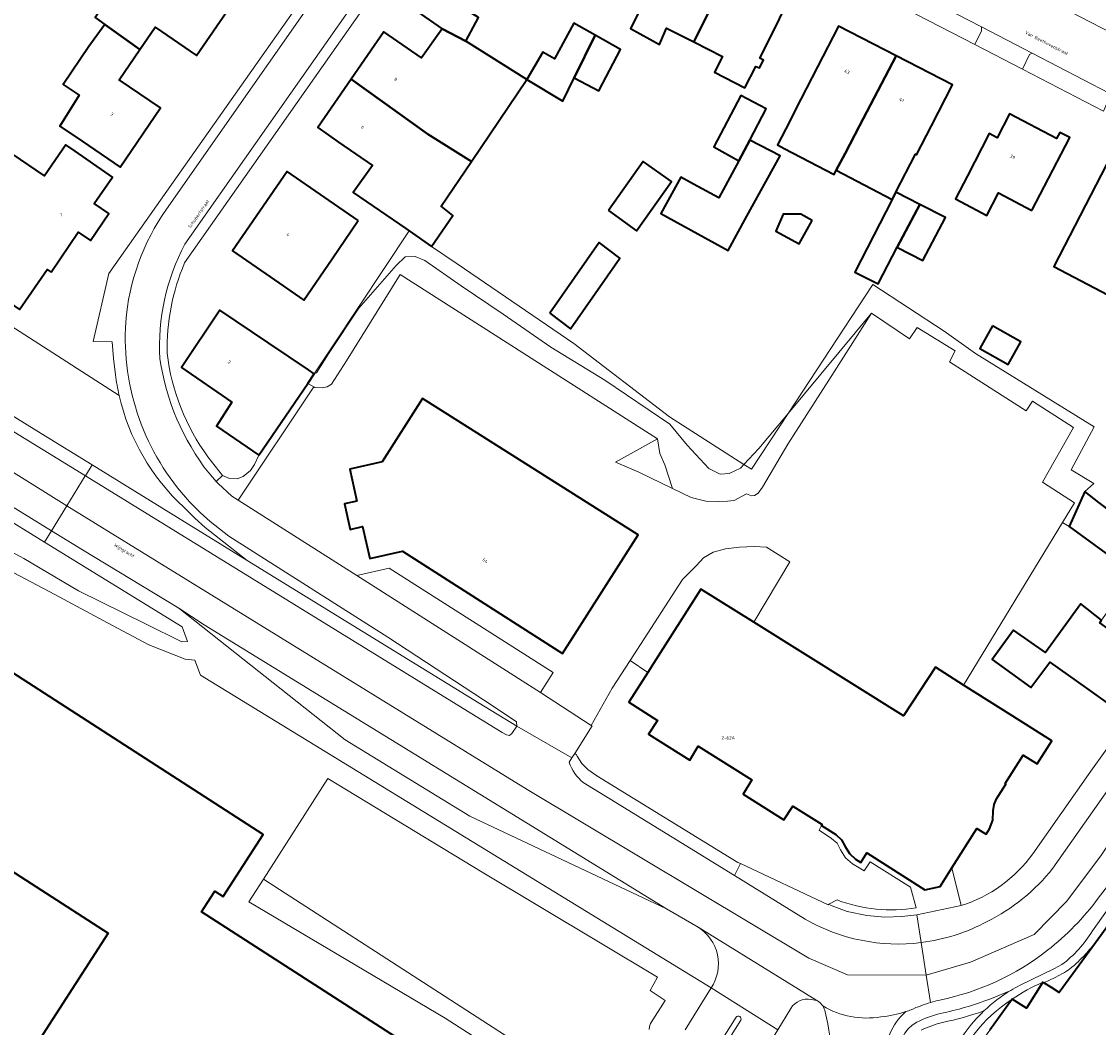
# Model space of a CAD drawing. Header units: metres. Extents: x 197700 to 204338, y 317132 to 325229.
# Tile 797 of 1056: x 202393 to 202511, y 319816 to 319926. Entities that reach past the tile are written whole.
import ezdxf
from ezdxf.enums import TextEntityAlignment as Align

# ---------------------------------------------------------------- set-up
doc = ezdxf.new("R2010")
doc.units = ezdxf.units.M
for name, color, linetype, lineweight in [('B-WE-GR-BEPLANTING_CULTUUR_BODEMBEDEKKER-GV', 90, 'Continuous', 18), ('B-WE-GR-BEPLANTING_CULTUUR_HEESTERS-GV', 90, 'Continuous', 18), ('B-WE-IE-TERREINAFSCHEIDING_KUNSTMATIG_HEKWERK-G', 20, 'IE-TERREINAFSCHEIDING-KUNSTMATIG', 18), ('B-WE-IE-TERREINAFSCHEIDING_KUNSTMATIG_MUUR-G', 90, 'IE-TERREINAFSCHEIDING-KUNSTMATIG-DICHT', 18), ('B-WE-IE-TERREINAFSCHEIDING_KUNSTMATIG_MUUR-GV', 90, 'Continuous', 18), ('B-WE-OG-BEBOUWING-GV', 7, 'Continuous', 35), ('B-WE-OG-BEBOUWING-T18', 10, 'Continuous', 18), ('B-WE-OG-TERREIN_ERF-GV', 7, 'Continuous', 18), ('B-WE-OG-TOPOGRAFIE-T18', 10, 'Continuous', 18), ('B-WE-VH-VERHARDING_ASFALT-GV', 252, 'Continuous', 18), ('B-WE-VH-VERHARDING_BETONSTRAATSTEEN-GV', 252, 'Continuous', 18), ('B-WE-VH-VERHARDING_GESLOTEN-GV', 252, 'Continuous', 18), ('B-WE-VH-VERHARDING_OPEN-GV', 252, 'Continuous', 18), ('B-WE-VH-VERHARDING_STRAATBAKSTEEN-GV', 252, 'Continuous', 18), ('B-WE-VH-VERHARDING_TEGEL-GV', 252, 'Continuous', 18)]:
    doc.layers.add(name, color=color, linetype=linetype, lineweight=lineweight)
doc.styles.add('NLCS-ISO-M200-T18', font='NLCS-ISO.ttf', dxfattribs={"height": 0.36})
doc.linetypes.add('IE-TERREINAFSCHEIDING-KUNSTMATIG', pattern='A,4,[82,NLCS.SHX,S=0.75,R=90,X=0,Y=0],4,-2', length=10)
doc.linetypes.add('IE-TERREINAFSCHEIDING-KUNSTMATIG-DICHT', pattern='A,8,-1,[82,NLCS.SHX,S=0.75,R=90,X=0,Y=0],-1', length=10)

msp = doc.modelspace()

# ---------------------------------------------------------------- linework, layer by layer
at = {"layer": 'B-WE-GR-BEPLANTING_CULTUUR_BODEMBEDEKKER-GV'}
for points in [[(202490.61, 319828.957), (202490, 319831.206), (202485.594, 319833.98), (202484.952, 319832.968), (202483.687, 319833.752), (202482.917, 319834.407), (202482.378, 319835.263), (202482.018, 319835.991), (202481.403, 319836.52), (202480.023, 319837.421), (202480.311, 319837.936), (202480.378, 319838.022), (202477.173, 319840.046), (202476.196, 319838.53), (202471.732, 319841.358), (202472.676, 319842.904), (202466.853, 319846.577), (202465.91, 319845.057), (202461.429, 319847.88), (202462.398, 319849.385), (202459.285, 319851.367), (202461.36, 319854.626), (202459.404, 319855.931), (202457.438, 319852.901), (202455.172, 319848.852)], [(202455.172, 319848.852), (202455.263, 319848.793), (202453.368, 319845.796), (202453.558, 319845.651), (202453.618, 319845.504), (202454.128, 319844.689), (202454.788, 319844.038), (202455.788, 319843.34), (202471.169, 319833.905), (202471.451, 319833.773), (202481.012, 319829.286), (202481.095, 319829.329), (202482.008, 319829.801)]]:
    msp.add_lwpolyline(points, dxfattribs=at)
msp.add_lwpolyline([(202482.008, 319829.801, 0.1330348), (202490.61, 319828.957)], format="xyb", dxfattribs=at)
at = {"layer": 'B-WE-GR-BEPLANTING_CULTUUR_HEESTERS-GV'}
for points in [[(202403.651, 319884.856), (202383.536, 319897.739), (202383.27, 319897.577), (202381.455, 319894.695), (202375.059, 319898.766), (202384.32, 319888.56), (202385.894, 319887.004), (202388.159, 319885.085), (202391.817, 319882.78), (202395.147, 319880.68), (202400.7, 319877.261), (202417.639, 319866.833), (202413.05, 319870.439), (202411.924, 319871.443), (202410.725, 319872.642)], [(202500.956, 319819.934), (202498.65, 319818.987)]]:
    msp.add_lwpolyline(points, dxfattribs=at)
for points in [[(202410.725, 319872.642, -0.1516071), (202403.651, 319884.856)], [(202498.022, 319817.693, -0.0550428), (202500.956, 319819.934)], [(202498.65, 319818.987, -0.0399744), (202493.278, 319817.414)], [(202493.278, 319817.414, 0.0497238), (202490.699, 319816.482)], [(202493.5, 319810.278, -0.1312529), (202498.022, 319817.693)], [(202498.022, 319817.693, -0.0324498), (202493.503, 319816.439)], [(202493.503, 319816.439, 0.0324498), (202498.022, 319817.693)], [(202490.699, 319816.482, 0.3020842), (202488.724, 319812.428)], [(202493.503, 319816.439, 0.0487397), (202491.171, 319815.599)], [(202491.171, 319815.599, -0.0487397), (202493.503, 319816.439)]]:
    msp.add_lwpolyline(points, format="xyb", dxfattribs=at)
msp.add_lwpolyline([(202467.138, 319863.704), (202472.898, 319860.105), (202476.84, 319866.698), (202474.284, 319868.292), (202472.958, 319868.366), (202471.336, 319868.307), (202469.808, 319868.126), (202468.468, 319867.762), (202467.429, 319867.134), (202466.645, 319866.296), (202465.13, 319864.752), (202459.404, 319855.931), (202461.36, 319854.626), (202461.97, 319855.585)], close=True, dxfattribs=at)
at = {"layer": 'B-WE-IE-TERREINAFSCHEIDING_KUNSTMATIG_HEKWERK-G'}
for points in [[(202424.944, 319887.219), (202427.058, 319890.365), (202435.297, 319902.795)], [(202471.826, 319877.325), (202463.718, 319882.529), (202453.262, 319890.502), (202440.538, 319899.207)], [(202403.651, 319884.856), (202383.536, 319897.739)], [(202476.65, 319882.878), (202485.901, 319896.95), (202493.683, 319891.861), (202497.115, 319889.434), (202510.033, 319881.417), (202507.538, 319876.733), (202509.998, 319875.25), (202509.016, 319874.354)], [(202476.65, 319882.878), (202472.651, 319876.795), (202471.826, 319877.325)]]:
    msp.add_lwpolyline(points, dxfattribs=at)
at = {"layer": 'B-WE-IE-TERREINAFSCHEIDING_KUNSTMATIG_MUUR-G'}
msp.add_lwpolyline([(202440.538, 319899.207), (202437.754, 319901.112)], dxfattribs=at)
at = {"layer": 'B-WE-IE-TERREINAFSCHEIDING_KUNSTMATIG_MUUR-GV'}
for points in [[(202510.176, 319825.118), (202516.897, 319834.332), (202517.191, 319834.13), (202517.396, 319834.395), (202516.162, 319835.275), (202509.85, 319826.423)], [(202506.523, 319822.75), (202505.721, 319822.329), (202501.892, 319820.458)], [(202504.443, 319820.827), (202504.561, 319820.753), (202505.788, 319821.348), (202506.61, 319821.77)]]:
    msp.add_lwpolyline(points, dxfattribs=at)
for points in [[(202509.85, 319826.423, -0.0947811), (202506.523, 319822.75)], [(202509.099, 319823.904, 0.0193904), (202510.176, 319825.118)], [(202507.396, 319822.3, 0.0487771), (202509.099, 319823.904)], [(202506.61, 319821.77, 0.0351042), (202507.396, 319822.3)], [(202501.114, 319818.978, -0.0506555), (202504.443, 319820.827)], [(202500.956, 319819.934, 0.0550428), (202498.022, 319817.693)], [(202501.892, 319820.458, 0.015942), (202500.956, 319819.934)], [(202494.387, 319810.103, -0.1805097), (202501.114, 319818.978)], [(202498.022, 319817.693, 0.1312529), (202493.5, 319810.278)]]:
    msp.add_lwpolyline(points, format="xyb", dxfattribs=at)
at = {"layer": 'B-WE-OG-BEBOUWING-GV'}
for points in [[(202405.916, 319922.585), (202407.591, 319925.037), (202412.086, 319921.937), (202416.119, 319927.784), (202406.495, 319934.359), (202403.898, 319936.133), (202402.163, 319933.543), (202405.107, 319931.491), (202402.891, 319928.278), (202402.668, 319928.432), (202401.041, 319926.073), (202402.096, 319925.331)], [(202470.182, 319931.09), (202464.121, 319934.156), (202461.865, 319929.694), (202459.436, 319924.889), (202462.61, 319923.137), (202463.391, 319924.934), (202466.357, 319923.425)], [(202438.918, 319924.847), (202441.483, 319923.495), (202442.867, 319926.073), (202440.848, 319927.372), (202439.604, 319928.232), (202440.757, 319929.898), (202437.724, 319931.996), (202434.765, 319927.72)], [(202470.182, 319931.09), (202466.357, 319923.425), (202469.491, 319921.831), (202468.63, 319920.118), (202471.937, 319918.426), (202473.118, 319920.734), (202473.519, 319920.579), (202473.96, 319921.426), (202473.557, 319921.653), (202474.773, 319924.019), (202476.67, 319927.869)], [(202399.604, 319912.592), (202403.759, 319909.751), (202408.178, 319916.216), (202403.671, 319919.298), (202405.916, 319922.585), (202402.096, 319925.331), (202400.365, 319922.923), (202397.561, 319918.772), (202399.307, 319917.592), (202397.189, 319914.242)], [(202448.124, 319919.311), (202452.066, 319916.958), (202453.298, 319919.512), (202455.593, 319924.147), (202453.26, 319925.476), (202451.173, 319921.588), (202449.897, 319922.318)], [(202428.97, 319919.342), (202437.336, 319913.348), (202442.104, 319910.377), (202448.124, 319919.311), (202441.483, 319923.495), (202438.918, 319924.847), (202436.659, 319921.668), (202432.547, 319924.513)], [(202453.298, 319919.512), (202456.01, 319918.093), (202458.347, 319922.578), (202455.593, 319924.147)], [(202479.874, 319920.694), (202477.436, 319915.968), (202476.826, 319914.786), (202475.487, 319912.188), (202476.215, 319911.807), (202481.661, 319908.954), (202481.913, 319909.435), (202482.861, 319911.245), (202484.449, 319914.275), (202488.444, 319921.897), (202482.166, 319925.137)], [(202492.309, 319914.277), (202494.602, 319918.72), (202488.444, 319921.897), (202484.449, 319914.275), (202482.861, 319911.245), (202481.913, 319909.435), (202488, 319906.215), (202488.413, 319907.021), (202490.539, 319911.18), (202490.668, 319911.097)], [(202442.104, 319910.377), (202437.336, 319913.348), (202428.97, 319919.342), (202425.323, 319914.071), (202427.603, 319912.493), (202429.435, 319911.226), (202431.285, 319909.946), (202429.204, 319906.972), (202434.933, 319903.045), (202435.297, 319902.795), (202437.754, 319901.112), (202440.057, 319904.496), (202438.807, 319905.483)], [(202471.276, 319910.449), (202472.469, 319912.699), (202474.273, 319916.102), (202471.5, 319917.572), (202468.54, 319911.99)], [(202503.256, 319905.008), (202505.077, 319908.518), (202507.39, 319912.975), (202506.295, 319913.539), (202505.951, 319912.887), (202500.797, 319915.563), (202499.457, 319912.971), (202498.607, 319913.412), (202496.211, 319908.797), (202494.92, 319906.31), (202498.351, 319904.466), (202499.595, 319906.962)], [(202472.161, 319904.397), (202475.776, 319911.004), (202472.469, 319912.699), (202471.276, 319910.449), (202469.087, 319906.396), (202466.311, 319907.914), (202464.944, 319908.662), (202462.77, 319904.688), (202470.12, 319900.667)], [(202396.227, 319898.298), (202399.195, 319902.67), (202400.513, 319901.762), (202402.527, 319904.684), (202400.945, 319905.774), (202402.935, 319908.662), (202398.841, 319911.483), (202397.838, 319912.175), (202395.524, 319908.796), (202391.978, 319911.225), (202389.524, 319907.642), (202390.097, 319907.25), (202387.049, 319902.8), (202390.125, 319900.693), (202387.967, 319897.513), (202392.793, 319894.236), (202395.815, 319898.573)], [(202457.036, 319905.013), (202460.11, 319902.818), (202463.926, 319908.19), (202460.852, 319910.383)], [(202517.678, 319906.805), (202511.396, 319910.041), (202509.106, 319905.596), (202505.66, 319898.906), (202511.551, 319895.809), (202511.847, 319895.653), (202513.437, 319899.011), (202513.615, 319898.917)], [(202429.748, 319903.927), (202426.093, 319906.445), (202421.976, 319909.281), (202416.014, 319900.626), (202420.131, 319897.789), (202423.805, 319895.257), (202426.898, 319899.77)], [(202488.544, 319901.013), (202491.018, 319905.69), (202488.413, 319907.021), (202488, 319906.215), (202483.949, 319898.3), (202486.475, 319897.015)], [(202488.544, 319901.013), (202488.586, 319900.991), (202491.358, 319899.576), (202493.809, 319904.265), (202491.018, 319905.69)], [(202479.271, 319903.951), (202478.025, 319904.63), (202476.094, 319904.63), (202475.307, 319902.781), (202477.871, 319901.384)], [(202450.656, 319893.822), (202452.901, 319892.114), (202458.272, 319899.836), (202456.027, 319901.544)], [(202418.905, 319878.344), (202424.228, 319886.167), (202424.944, 319887.219), (202424.307, 319887.648), (202419.984, 319890.555), (202414.652, 319894.14), (202410.444, 319887.883), (202415.965, 319884.101), (202414.261, 319881.505)], [(202498.969, 319892.454), (202497.562, 319889.973), (202500.649, 319888.221), (202502.057, 319890.703)], [(202429.602, 319873.313), (202428.242, 319873.008), (202428.865, 319870.233), (202430.222, 319870.538), (202430.999, 319867.061), (202434.559, 319867.843), (202452.044, 319856.703), (202454.731, 319860.92), (202460.282, 319869.632), (202436.772, 319884.519), (202432.365, 319877.592), (202428.823, 319876.8)], [(202509.016, 319874.354), (202507.336, 319870.553), (202512.718, 319866.633), (202515.029, 319869.798), (202510.542, 319873.157)], [(202495.794, 319853.254), (202492.718, 319855.197), (202489.251, 319849.89), (202472.898, 319860.105), (202467.138, 319863.704), (202461.97, 319855.585), (202461.36, 319854.626), (202459.285, 319851.367), (202462.398, 319849.385), (202461.429, 319847.88), (202465.91, 319845.057), (202466.853, 319846.577), (202472.676, 319842.904), (202471.732, 319841.358), (202476.196, 319838.53), (202477.173, 319840.046), (202480.378, 319838.022), (202480.311, 319837.936), (202481.864, 319836.941), (202482.477, 319836.38), (202482.873, 319835.649), (202483.335, 319834.867), (202484.012, 319834.263), (202484.576, 319833.906), (202485.224, 319834.939), (202491.58, 319830.917), (202493.232, 319831.286), (202494.519, 319833.317), (202497.241, 319837.616), (202498.274, 319836.98), (202498.628, 319837.549), (202498.998, 319838.505), (202499.034, 319839.531), (202499.118, 319840.218), (202499.398, 319840.851), (202500.408, 319842.45), (202500.33, 319842.499), (202502.293, 319845.602), (202503.825, 319844.654), (202505.417, 319847.173), (202501.19, 319849.844)], [(202510.864, 319860.321), (202508.602, 319862.121), (202504.728, 319856.805), (202501.228, 319859.244), (202498.901, 319856.03), (202503.137, 319852.999), (202505.204, 319855.758), (202509.206, 319852.906), (202513.278, 319850.004), (202517.133, 319855.413), (202510.675, 319860.055)]]:
    msp.add_lwpolyline(points, close=True, dxfattribs=at)
for points in [[(202436.683, 319812.999), (202426.637, 319819.483), (202412.629, 319828.524), (202413.295, 319829.544), (202414.097, 319830.77), (202415.024, 319830.177), (202419.363, 319836.962), (202375.681, 319865.138)], [(202365.825, 319849.77), (202402.443, 319826.165), (202393.545, 319812.361)], [(202528.3, 319835.899), (202528.255, 319835.931), (202527.863, 319836.216), (202527.717, 319836.013), (202523.853, 319838.799), (202524.004, 319839.008), (202523.574, 319839.324), (202523.076, 319838.708), (202521.525, 319839.752), (202517.396, 319834.395), (202517.191, 319834.13), (202516.897, 319834.332), (202510.176, 319825.118), (202506.227, 319819.703), (202505.379, 319820.237), (202504.561, 319820.753), (202504.443, 319820.827), (202502.662, 319818.002), (202501.114, 319818.978), (202498.649, 319815.59)]]:
    msp.add_lwpolyline(points, dxfattribs=at)
at = {"layer": 'B-WE-OG-TERREIN_ERF-GV'}
for points in [[(202403.254, 319887.082), (202403.027, 319888.882), (202402.908, 319890.694), (202400.837, 319890.724), (202402.516, 319898.15), (202441.626, 319953.701)], [(202511.077, 319915.873), (202502.228, 319920.451), (202497.036, 319923.136), (202484.367, 319929.69), (202479.237, 319932.344), (202466.189, 319939.094), (202461.386, 319941.578), (202456.776, 319944.318), (202448.813, 319949.96)], [(202445.531, 319948.766), (202410.796, 319899.301)], [(202416.119, 319927.784), (202412.086, 319921.937), (202407.591, 319925.037), (202405.916, 319922.585), (202403.671, 319919.298), (202408.178, 319916.216), (202403.759, 319909.751), (202399.604, 319912.592), (202397.189, 319914.242), (202399.307, 319917.592), (202397.561, 319918.772), (202400.365, 319922.923), (202402.096, 319925.331), (202401.041, 319926.073)], [(202413.347, 319878.166), (202414.932, 319876.128), (202415.713, 319875.781), (202416.542, 319875.738), (202417.19, 319875.99), (202418.003, 319876.65), (202418.419, 319877.329), (202418.905, 319878.344), (202414.261, 319881.505), (202415.965, 319884.101), (202410.444, 319887.883), (202414.652, 319894.14), (202419.984, 319890.555), (202424.307, 319887.648), (202424.944, 319887.219), (202427.058, 319890.365), (202435.297, 319902.795), (202434.933, 319903.045), (202429.204, 319906.972), (202431.285, 319909.946), (202429.435, 319911.226), (202427.603, 319912.493), (202425.323, 319914.071), (202428.97, 319919.342), (202432.547, 319924.513), (202436.659, 319921.668), (202438.918, 319924.847), (202434.765, 319927.72)], [(202442.867, 319926.073), (202441.483, 319923.495), (202448.124, 319919.311), (202442.104, 319910.377), (202438.807, 319905.483), (202440.057, 319904.496), (202437.754, 319901.112), (202440.538, 319899.207), (202453.262, 319890.502), (202463.718, 319882.529), (202471.826, 319877.325), (202473.464, 319879.046), (202476.65, 319882.878), (202485.901, 319896.95), (202493.683, 319891.861), (202497.115, 319889.434), (202510.033, 319881.417), (202507.538, 319876.733), (202509.998, 319875.25), (202509.016, 319874.354), (202510.542, 319873.157)], [(202383.536, 319897.739), (202403.651, 319884.856)], [(202387.759, 319869.987), (202393.257, 319867.046), (202399.217, 319863.536), (202406.536, 319859.937), (202410.506, 319857.958), (202411.127, 319858.02), (202410.526, 319859.599), (202395.519, 319868.845), (202390.435, 319871.978)], [(202515.029, 319869.798), (202512.718, 319866.633), (202507.336, 319870.553), (202506.587, 319870.997), (202495.794, 319853.254), (202501.19, 319849.844), (202505.417, 319847.173), (202503.825, 319844.654), (202502.293, 319845.602), (202500.33, 319842.499), (202500.408, 319842.45), (202499.398, 319840.851), (202499.118, 319840.218), (202499.034, 319839.531), (202498.998, 319838.505), (202498.628, 319837.549), (202498.274, 319836.98), (202497.241, 319837.616), (202494.519, 319833.317), (202495.53, 319829.181)], [(202465.402, 319815.641), (202468.256, 319820.225), (202412.529, 319854.34), (202411.911, 319855.964), (202410.847, 319856.066), (202406.909, 319857.633), (202402.375, 319860.033), (202396.643, 319863.146), (202390.204, 319866.53)], [(202375.681, 319865.138), (202419.363, 319836.962), (202415.024, 319830.177), (202414.097, 319830.77), (202413.295, 319829.544), (202412.629, 319828.524), (202426.637, 319819.483), (202436.683, 319812.999)], [(202503.36, 319834.839), (202509.692, 319843.843), (202511.24, 319846.052)], [(202459.471, 319803.908), (202439.244, 319816.921), (202417.812, 319829.596), (202419.39, 319832.058), (202426.437, 319843.056), (202443.274, 319832.82), (202462.394, 319821.363), (202461.606, 319819.933), (202463.235, 319818.852), (202461.65, 319816.331), (202461.535, 319816.013), (202461.483, 319815.68)], [(202504.561, 319820.753), (202505.379, 319820.237), (202506.227, 319819.703), (202510.176, 319825.118)], [(202502.662, 319818.002), (202504.443, 319820.827)], [(202506.61, 319821.77), (202505.788, 319821.348), (202504.561, 319820.753)], [(202494.387, 319810.103), (202493.915, 319807.603), (202495.105, 319809.232), (202494.401, 319809.749), (202498.649, 319815.59), (202501.114, 319818.978)], [(202501.114, 319818.978), (202502.662, 319818.002)]]:
    msp.add_lwpolyline(points, dxfattribs=at)
for points in [[(202466.357, 319923.425), (202463.391, 319924.934), (202462.61, 319923.137), (202459.436, 319924.889), (202461.865, 319929.694), (202464.121, 319934.156), (202470.182, 319931.09), (202476.67, 319927.869), (202474.773, 319924.019), (202473.557, 319921.653), (202473.96, 319921.426), (202473.519, 319920.579), (202473.118, 319920.734), (202471.937, 319918.426), (202468.63, 319920.118), (202469.491, 319921.831)], [(202448.124, 319919.311), (202449.897, 319922.318), (202451.173, 319921.588), (202453.26, 319925.476), (202455.593, 319924.147), (202458.347, 319922.578), (202456.01, 319918.093), (202453.298, 319919.512), (202452.066, 319916.958)], [(202488.586, 319900.991), (202488.544, 319901.013), (202486.475, 319897.015), (202483.949, 319898.3), (202488, 319906.215), (202481.913, 319909.435), (202481.661, 319908.954), (202476.215, 319911.807), (202475.487, 319912.188), (202476.826, 319914.786), (202477.436, 319915.968), (202479.874, 319920.694), (202482.166, 319925.137), (202488.444, 319921.897), (202494.602, 319918.72), (202492.309, 319914.277), (202490.668, 319911.097), (202490.539, 319911.18), (202488.413, 319907.021), (202491.018, 319905.69), (202493.809, 319904.265), (202491.358, 319899.576)], [(202475.776, 319911.004), (202472.161, 319904.397), (202470.12, 319900.667), (202462.77, 319904.688), (202464.944, 319908.662), (202466.311, 319907.914), (202469.087, 319906.396), (202471.276, 319910.449), (202468.54, 319911.99), (202471.5, 319917.572), (202474.273, 319916.102), (202472.469, 319912.699)], [(202505.077, 319908.518), (202503.256, 319905.008), (202499.595, 319906.962), (202498.351, 319904.466), (202494.92, 319906.31), (202496.211, 319908.797), (202498.607, 319913.412), (202499.457, 319912.971), (202500.797, 319915.563), (202505.951, 319912.887), (202506.295, 319913.539), (202507.39, 319912.975)], [(202398.841, 319911.483), (202402.935, 319908.662), (202400.945, 319905.774), (202402.527, 319904.684), (202400.513, 319901.762), (202399.195, 319902.67), (202396.227, 319898.298), (202395.815, 319898.573), (202392.793, 319894.236), (202387.967, 319897.513), (202390.125, 319900.693), (202387.049, 319902.8), (202390.097, 319907.25), (202389.524, 319907.642), (202391.978, 319911.225), (202395.524, 319908.796), (202397.838, 319912.175)], [(202457.036, 319905.013), (202460.852, 319910.383), (202463.926, 319908.19), (202460.11, 319902.818)], [(202509.106, 319905.596), (202511.396, 319910.041), (202517.678, 319906.805), (202523.899, 319903.601), (202521.632, 319899.199), (202519.814, 319895.668), (202519.071, 319894.224), (202515.837, 319895.889), (202516.592, 319897.357), (202513.615, 319898.917), (202513.437, 319899.011), (202511.847, 319895.653), (202511.551, 319895.809), (202505.66, 319898.906)], [(202426.093, 319906.445), (202429.748, 319903.927), (202426.898, 319899.77), (202423.805, 319895.257), (202420.131, 319897.789), (202416.014, 319900.626), (202421.976, 319909.281)], [(202478.025, 319904.63), (202479.271, 319903.951), (202477.871, 319901.384), (202475.307, 319902.781), (202476.094, 319904.63)], [(202440.538, 319899.207), (202437.754, 319901.112), (202435.297, 319902.795), (202427.058, 319890.365), (202424.944, 319887.219), (202425.192, 319887.313), (202426.506, 319889.4), (202429.794, 319894.358), (202433.884, 319899.034), (202434.866, 319899.985), (202435.951, 319900.008), (202437.021, 319899.579), (202440.981, 319896.818), (202445.568, 319893.716), (202450.777, 319890.1), (202456.652, 319886.507), (202463.753, 319881.71), (202465.653, 319879.406), (202467.046, 319877.886), (202468.009, 319876.874), (202469.224, 319876.248), (202470.205, 319876.336), (202471.446, 319876.926), (202471.826, 319877.325), (202463.718, 319882.529), (202453.262, 319890.502)], [(202450.656, 319893.822), (202456.027, 319901.544), (202458.272, 319899.836), (202452.901, 319892.114)], [(202424.916, 319885.774), (202425.004, 319885.723), (202425.822, 319885.681), (202426.368, 319885.798), (202426.825, 319886.066), (202428.48, 319888.631), (202434.324, 319898.055), (202462.4, 319880.106), (202462.672, 319878.53), (202463.184, 319877.266), (202464.042, 319874.695), (202466.09, 319873.719), (202467.668, 319873.318), (202469.052, 319873.263), (202470.027, 319873.306), (202470.76, 319873.381), (202472.123, 319874.107), (202472.647, 319873.913), (202472.991, 319873.946), (202473.371, 319874.172), (202473.847, 319874.847), (202476.606, 319879.531), (202481.678, 319887.419), (202485.763, 319893.839), (202476.65, 319882.878), (202472.651, 319876.795), (202471.826, 319877.325), (202471.446, 319876.926), (202470.205, 319876.336), (202469.224, 319876.248), (202468.009, 319876.874), (202467.046, 319877.886), (202465.653, 319879.406), (202463.753, 319881.71), (202456.652, 319886.507), (202450.777, 319890.1), (202445.568, 319893.716), (202440.981, 319896.818), (202437.021, 319899.579), (202435.951, 319900.008), (202434.866, 319899.985), (202433.884, 319899.034), (202429.794, 319894.358), (202426.506, 319889.4), (202425.192, 319887.313), (202424.944, 319887.219), (202424.228, 319886.167)], [(202507.336, 319870.553), (202509.016, 319874.354), (202509.998, 319875.25), (202507.538, 319876.733), (202510.033, 319881.417), (202497.115, 319889.434), (202493.683, 319891.861), (202485.901, 319896.95), (202476.65, 319882.878), (202485.763, 319893.839), (202489.885, 319891.007), (202490.746, 319892.273), (202494.868, 319889.711), (202494.272, 319888.524), (202502.638, 319883.181), (202503.327, 319884.214), (202507.789, 319881.346), (202504.423, 319875.376), (202507.887, 319873.134), (202506.587, 319870.997)], [(202497.562, 319889.973), (202498.969, 319892.454), (202502.057, 319890.703), (202500.649, 319888.221)], [(202476.65, 319882.878), (202473.464, 319879.046), (202471.826, 319877.325), (202472.651, 319876.795)], [(202464.042, 319874.695), (202463.184, 319877.266), (202462.672, 319878.53), (202462.4, 319880.106), (202457.832, 319877.559), (202460.361, 319876.494)], [(202514.9, 319865.996), (202517.311, 319864.277), (202521.383, 319861.375), (202517.133, 319855.413), (202513.278, 319850.004), (202509.206, 319852.906), (202505.204, 319855.758), (202503.137, 319852.999), (202498.901, 319856.03), (202501.228, 319859.244), (202504.728, 319856.805), (202508.602, 319862.121), (202510.864, 319860.321)], [(202351.956, 319793.92), (202353.526, 319792.948), (202369.914, 319782.369), (202374.093, 319779.759), (202382.93, 319793.353), (202381.99, 319794.001), (202394.346, 319811.845), (202393.545, 319812.361), (202402.443, 319826.165), (202365.825, 319849.77), (202368.137, 319853.251), (202350.189, 319864.854), (202330.621, 319834.596), (202340.021, 319828.846), (202343.169, 319825.153), (202343.495, 319822.546), (202339.37, 319815.702), (202340.499, 319807.791), (202338.301, 319803.124), (202338.732, 319802.701), (202340.843, 319800.799)]]:
    msp.add_lwpolyline(points, close=True, dxfattribs=at)
for points in [[(202410.796, 319899.301, 0.1067179), (202408.894, 319889.445)], [(202408.894, 319889.445, 0.1306407), (202413.347, 319878.166)], [(202403.651, 319884.856, -0.0236968), (202403.254, 319887.082)], [(202495.53, 319829.181, 0.1601443), (202503.36, 319834.839)], [(202510.176, 319825.118, -0.0193904), (202509.099, 319823.904)], [(202509.099, 319823.904, -0.0487771), (202507.396, 319822.3)], [(202507.396, 319822.3, -0.0351042), (202506.61, 319821.77)], [(202504.443, 319820.827, 0.0506555), (202501.114, 319818.978)], [(202501.114, 319818.978, 0.1805097), (202494.387, 319810.103)]]:
    msp.add_lwpolyline(points, format="xyb", dxfattribs=at)
at = {"layer": 'B-WE-VH-VERHARDING_ASFALT-GV'}
for points in [[(202442.482, 319953.258), (202408.82, 319905.173)], [(202451.202, 319950.73), (202456.35, 319947.064), (202461.719, 319943.73), (202461.946, 319943.598), (202462.175, 319943.468), (202467.117, 319940.909), (202479.831, 319934.326), (202485.507, 319931.387), (202497.744, 319925.05), (202503.287, 319922.18), (202511.686, 319917.831), (202514.767, 319916.235), (202526.425, 319910.199), (202532.521, 319907.042), (202546.305, 319899.905), (202553.714, 319896.565), (202561.177, 319893.201), (202569.877, 319903.887)], [(202410.841, 319901.368), (202444.336, 319949.09)], [(202555.955, 319901.683), (202548.795, 319905.378), (202547.317, 319906.141), (202466.171, 319948.013)], [(202323.397, 319922.013), (202324.819, 319920.636), (202334.622, 319913.153), (202352.697, 319901.072), (202397.965, 319872.817), (202399.964, 319876.065), (202399.969, 319876.072), (202386.58, 319884.311), (202386.19, 319884.537), (202377.601, 319889.819), (202376.459, 319890.479), (202351.395, 319905.964), (202345.691, 319909.629), (202340.061, 319913.404)], [(202331.359, 319910.088), (202396.281, 319870.082), (202397.965, 319872.817), (202352.697, 319901.072), (202334.622, 319913.153), (202324.819, 319920.636), (202323.397, 319922.013)], [(202491.166, 319825.153), (202491.723, 319821.606), (202496.57, 319823.024), (202503.506, 319826.037), (202507.04, 319829.651), (202510.774, 319834.603), (202514.289, 319839.87), (202526.732, 319857.244), (202549.736, 319890.609), (202553.714, 319896.565), (202546.305, 319899.905)], [(202553.714, 319896.565), (202549.736, 319890.609), (202526.732, 319857.244), (202514.289, 319839.87), (202510.774, 319834.603), (202507.04, 319829.651), (202503.506, 319826.037), (202496.57, 319823.024), (202491.723, 319821.606), (202492.192, 319818.622)], [(202547.541, 319892.951), (202505.533, 319833.267)], [(202510.491, 319829.996), (202519.868, 319842.047), (202524.1, 319847.485), (202545.626, 319878.102), (202549.934, 319884.35)], [(202399.969, 319876.072), (202399.964, 319876.065), (202397.965, 319872.817), (202448.194, 319841.841), (202478.915, 319823.466), (202483.134, 319821.629), (202491.723, 319821.606), (202491.166, 319825.153)], [(202452.761, 319844.836), (202453.065, 319845.316), (202447.048, 319848.759), (202446.522, 319847.95), (202446.248, 319847.751), (202445.915, 319847.804), (202445.444, 319848.089), (202399.969, 319876.072)], [(202411.342, 319873.245), (202412.499, 319872.087), (202413.604, 319871.101), (202415.63, 319869.509), (202432.974, 319858.486), (202444.48, 319850.936), (202447.031, 319849.23), (202447.048, 319848.759), (202453.065, 319845.316), (202453.368, 319845.796), (202455.263, 319848.793), (202455.172, 319848.852), (202449.628, 319852.449), (202429.6, 319865.191), (202416.639, 319873.436), (202416.636, 319873.432), (202415.942, 319873.862), (202414.453, 319875.228), (202414.235, 319875.475), (202413.428, 319876.389)], [(202397.965, 319872.817), (202396.281, 319870.082), (202399.666, 319867.996), (202410.159, 319861.624), (202412.945, 319859.813), (202463.364, 319828.851), (202466.833, 319826.827), (202479.78, 319818.852)], [(202492.192, 319818.622), (202491.723, 319821.606), (202483.134, 319821.629), (202478.915, 319823.466), (202448.194, 319841.841), (202397.965, 319872.817)], [(202478.505, 319827.707), (202470.805, 319832.455), (202457.197, 319840.847), (202454.304, 319842.621)]]:
    msp.add_lwpolyline(points, dxfattribs=at)
for points in [[(202408.82, 319905.173, 0.1339439), (202404.37, 319892.845)], [(202408.104, 319888.852, -0.1365165), (202410.841, 319901.368)], [(202404.37, 319892.845, 0.2054065), (202411.342, 319873.245)], [(202413.428, 319876.389, -0.1300126), (202408.104, 319888.852)], [(202454.304, 319842.621, -0.1462461), (202452.761, 319844.836)], [(202505.533, 319833.267, -0.1133533), (202498.368, 319827.462)], [(202504.951, 319824.312, 0.0691353), (202510.491, 319829.996)], [(202491.166, 319825.153, -0.162696), (202478.505, 319827.707)], [(202498.368, 319827.462, -0.0937075), (202491.166, 319825.153)], [(202493.199, 319818.886, 0.1166232), (202504.951, 319824.312)], [(202479.78, 319818.852, -0.0270398), (202479.961, 319818.735)], [(202479.961, 319818.735, -0.0886578), (202480.437, 319818.239)], [(202490.085, 319817.825, -0.0356946), (202492.192, 319818.622)], [(202492.192, 319818.622, -0.016085), (202493.199, 319818.886)], [(202480.437, 319818.239, 0.180427), (202486.772, 319817.055)], [(202486.772, 319817.055, 0.0541735), (202489.501, 319817.62)], [(202489.501, 319817.62, 0.0117416), (202490.085, 319817.825)]]:
    msp.add_lwpolyline(points, format="xyb", dxfattribs=at)
at = {"layer": 'B-WE-VH-VERHARDING_BETONSTRAATSTEEN-GV'}
msp.add_lwpolyline([(202410.159, 319861.624), (202428.324, 319847.291), (202441.925, 319838.961), (202463.364, 319828.851), (202412.945, 319859.813)], close=True, dxfattribs=at)
at = {"layer": 'B-WE-VH-VERHARDING_GESLOTEN-GV'}
for points in [[(202461.483, 319815.68), (202461.535, 319816.013), (202461.65, 319816.331), (202463.235, 319818.852), (202461.606, 319819.933), (202462.394, 319821.363), (202443.274, 319832.82), (202426.437, 319843.056), (202419.39, 319832.058), (202459.679, 319806.086)], [(202475.524, 319815.65), (202468.256, 319820.225), (202465.402, 319815.641)], [(202468.27, 319812.675), (202470.988, 319817.013)], [(202471.498, 319816.703), (202468.758, 319812.345)]]:
    msp.add_lwpolyline(points, dxfattribs=at)
for points in [[(202486.772, 319817.055, -0.180427), (202480.437, 319818.239)], [(202480.437, 319818.239, -0.0891436), (202480.711, 319817.608)], [(202480.711, 319817.608, -0.0356046), (202481.507, 319812.221)], [(202489.501, 319817.62, -0.0541735), (202486.772, 319817.055)], [(202487.253, 319812.212, -0.2339501), (202489.501, 319817.62)], [(202470.988, 319817.013, -0.8632232), (202471.498, 319816.703)]]:
    msp.add_lwpolyline(points, format="xyb", dxfattribs=at)
at = {"layer": 'B-WE-VH-VERHARDING_OPEN-GV'}
for points in [[(202497.036, 319923.136), (202497.745, 319924.615), (202497.744, 319925.05), (202485.507, 319931.387), (202485.102, 319931.311), (202484.367, 319929.69)], [(202497.744, 319925.05), (202497.745, 319924.615), (202497.036, 319923.136), (202502.228, 319920.451), (202502.985, 319922.032), (202503.287, 319922.18)], [(202492.718, 319855.197), (202495.794, 319853.254), (202506.587, 319870.997), (202507.887, 319873.134), (202504.423, 319875.376), (202507.789, 319881.346), (202503.327, 319884.214), (202502.638, 319883.181), (202494.272, 319888.524), (202494.868, 319889.711), (202490.746, 319892.273), (202489.885, 319891.007), (202485.763, 319893.839), (202481.678, 319887.419), (202476.606, 319879.531), (202473.847, 319874.847), (202473.371, 319874.172), (202472.991, 319873.946), (202472.647, 319873.913), (202472.123, 319874.107), (202470.76, 319873.381), (202470.027, 319873.306), (202469.052, 319873.263), (202467.668, 319873.318), (202466.09, 319873.719), (202464.042, 319874.695), (202460.361, 319876.494), (202457.832, 319877.559), (202462.4, 319880.106), (202434.324, 319898.055), (202428.48, 319888.631), (202426.825, 319886.066), (202426.368, 319885.798), (202425.822, 319885.681), (202425.004, 319885.723), (202424.916, 319885.774), (202416.639, 319873.436), (202429.6, 319865.191), (202433.108, 319866.005), (202451.003, 319854.612), (202449.628, 319852.449), (202455.172, 319848.852), (202457.438, 319852.901), (202459.404, 319855.931), (202465.13, 319864.752), (202466.645, 319866.296), (202467.429, 319867.134), (202468.468, 319867.762), (202469.808, 319868.126), (202471.336, 319868.307), (202472.958, 319868.366), (202474.284, 319868.292), (202476.84, 319866.698), (202472.898, 319860.105), (202489.251, 319849.89)], [(202424.228, 319886.167), (202418.905, 319878.344), (202418.419, 319877.329), (202418.003, 319876.65), (202417.19, 319875.99), (202416.542, 319875.738), (202415.713, 319875.781), (202414.932, 319876.128), (202414.235, 319875.475), (202414.453, 319875.228), (202415.942, 319873.862), (202416.636, 319873.432), (202416.639, 319873.436), (202424.916, 319885.774)], [(202430.222, 319870.538), (202428.865, 319870.233), (202428.242, 319873.008), (202429.602, 319873.313), (202428.823, 319876.8), (202432.365, 319877.592), (202436.772, 319884.519), (202460.282, 319869.632), (202454.731, 319860.92), (202452.044, 319856.703), (202434.559, 319867.843), (202430.999, 319867.061)], [(202449.628, 319852.449), (202451.003, 319854.612), (202433.108, 319866.005), (202429.6, 319865.191)], [(202419.39, 319832.058), (202417.812, 319829.596), (202439.244, 319816.921), (202459.471, 319803.908), (202465.501, 319804.602), (202471.913, 319795.595), (202472.692, 319797.554), (202466.135, 319806.541), (202465.428, 319806.746), (202464.82, 319806.735), (202459.679, 319806.086)]]:
    msp.add_lwpolyline(points, close=True, dxfattribs=at)
for points in [[(202481.095, 319829.329), (202481.351, 319829.21), (202483.087, 319828.556), (202485.23, 319828.096), (202487.192, 319827.93), (202489.06, 319827.982), (202490.689, 319828.187), (202495.53, 319829.181), (202494.519, 319833.317), (202493.232, 319831.286), (202491.58, 319830.917), (202485.224, 319834.939), (202484.576, 319833.906), (202484.012, 319834.263), (202483.335, 319834.867), (202482.873, 319835.649), (202482.477, 319836.38), (202481.864, 319836.941), (202480.311, 319837.936), (202480.023, 319837.421), (202481.403, 319836.52), (202482.018, 319835.991), (202482.378, 319835.263), (202482.917, 319834.407), (202483.687, 319833.752), (202484.952, 319832.968), (202485.594, 319833.98), (202490, 319831.206), (202490.61, 319828.957)], [(202482.008, 319829.801), (202481.095, 319829.329)], [(202479.78, 319818.852), (202479.162, 319818.96)], [(202476.953, 319817.976), (202475.524, 319815.65), (202472.666, 319811.004), (202472.281, 319810.316), (202472.244, 319809.962), (202472.339, 319809.473), (202475.721, 319805.163)], [(202470.988, 319817.013), (202468.27, 319812.675)], [(202468.758, 319812.345), (202471.498, 319816.703)]]:
    msp.add_lwpolyline(points, dxfattribs=at)
for points in [[(202490.61, 319828.957, -0.1330348), (202482.008, 319829.801)], [(202479.162, 319818.96, 0.3115424), (202476.953, 319817.976)], [(202479.961, 319818.735, 0.0270398), (202479.78, 319818.852)], [(202480.437, 319818.239, 0.0886578), (202479.961, 319818.735)], [(202480.711, 319817.608, 0.0891436), (202480.437, 319818.239)], [(202481.507, 319812.221, 0.0356046), (202480.711, 319817.608)], [(202471.498, 319816.703, 0.8632232), (202470.988, 319817.013)]]:
    msp.add_lwpolyline(points, format="xyb", dxfattribs=at)
at = {"layer": 'B-WE-VH-VERHARDING_STRAATBAKSTEEN-GV'}
for points in [[(202509.85, 319826.423), (202516.162, 319835.275), (202517.396, 319834.395), (202521.525, 319839.752), (202523.076, 319838.708), (202523.574, 319839.324), (202520.767, 319841.366), (202519.868, 319842.047), (202510.491, 319829.996)], [(202501.892, 319820.458), (202505.721, 319822.329), (202506.523, 319822.75)], [(202498.65, 319818.987), (202500.956, 319819.934)]]:
    msp.add_lwpolyline(points, dxfattribs=at)
for points in [[(202510.491, 319829.996, -0.0691353), (202504.951, 319824.312)], [(202506.523, 319822.75, 0.0947811), (202509.85, 319826.423)], [(202504.951, 319824.312, -0.1166232), (202493.199, 319818.886)], [(202500.956, 319819.934, -0.015942), (202501.892, 319820.458)], [(202492.192, 319818.622, 0.0356946), (202490.085, 319817.825)], [(202493.199, 319818.886, 0.016085), (202492.192, 319818.622)], [(202493.278, 319817.414, 0.0399744), (202498.65, 319818.987)], [(202489.501, 319817.62, 0.2339501), (202487.253, 319812.212)], [(202490.085, 319817.825, -0.0117416), (202489.501, 319817.62)], [(202490.699, 319816.482, -0.0497238), (202493.278, 319817.414)], [(202488.724, 319812.428, -0.3020842), (202490.699, 319816.482)]]:
    msp.add_lwpolyline(points, format="xyb", dxfattribs=at)
at = {"layer": 'B-WE-VH-VERHARDING_TEGEL-GV'}
for points in [[(202441.626, 319953.701), (202402.516, 319898.15), (202400.837, 319890.724), (202402.908, 319890.694), (202403.027, 319888.882), (202403.254, 319887.082)], [(202408.82, 319905.173), (202442.482, 319953.258)], [(202410.796, 319899.301), (202445.531, 319948.766)], [(202444.336, 319949.09), (202410.841, 319901.368)], [(202466.171, 319948.013), (202547.317, 319906.141), (202548.592, 319908.494), (202521.807, 319922.575)], [(202324.731, 319911.932), (202326.881, 319910.986), (202326.993, 319911.141), (202332.37, 319907.71), (202353.757, 319894.537), (202382.387, 319876.949), (202390.435, 319871.978), (202395.519, 319868.845), (202396.281, 319870.082), (202331.359, 319910.088)], [(202546.305, 319899.905), (202532.521, 319907.042), (202532.172, 319906.944), (202531.426, 319905.347), (202541.501, 319900.135), (202546.173, 319897.713), (202546.161, 319895.173), (202543.468, 319891.286), (202529.115, 319871.246), (202524.912, 319865.305), (202513.784, 319849.575), (202511.24, 319846.052), (202509.692, 319843.843), (202503.36, 319834.839)], [(202505.533, 319833.267), (202547.541, 319892.951)], [(202400.7, 319877.261), (202395.147, 319880.68), (202391.817, 319882.78), (202388.159, 319885.085), (202385.894, 319887.004), (202384.32, 319888.56), (202383.875, 319888.211)], [(202386.58, 319884.311), (202399.969, 319876.072), (202400.7, 319877.261)], [(202360.497, 319883.248), (202358.891, 319880.965), (202362.654, 319878.535), (202367.646, 319875.614), (202371.36, 319873.604), (202374.118, 319872.753), (202379.935, 319871.309), (202384.323, 319869.512), (202390.204, 319866.53), (202396.643, 319863.146), (202402.375, 319860.033), (202406.909, 319857.633), (202410.847, 319856.066), (202411.911, 319855.964), (202412.529, 319854.34), (202468.256, 319820.225)], [(202466.833, 319826.827), (202463.364, 319828.851), (202441.925, 319838.961), (202428.324, 319847.291), (202410.159, 319861.624), (202399.666, 319867.996), (202396.281, 319870.082), (202395.519, 319868.845), (202410.526, 319859.599), (202411.127, 319858.02), (202410.506, 319857.958), (202406.536, 319859.937), (202399.217, 319863.536), (202393.257, 319867.046), (202387.759, 319869.987), (202382.778, 319872.239), (202377.048, 319874.021), (202372.213, 319875.788), (202366.471, 319878.901), (202360.767, 319883.084), (202360.497, 319883.248)], [(202413.428, 319876.389), (202414.235, 319875.475), (202414.932, 319876.128), (202413.347, 319878.166)], [(202410.725, 319872.642), (202411.924, 319871.443), (202413.05, 319870.439), (202417.639, 319866.833), (202442.941, 319851.256), (202447.048, 319848.759), (202447.031, 319849.23), (202444.48, 319850.936), (202432.974, 319858.486), (202415.63, 319869.509), (202413.604, 319871.101), (202412.499, 319872.087), (202411.342, 319873.245)], [(202470.805, 319832.455), (202471.451, 319833.773), (202471.169, 319833.905), (202455.788, 319843.34), (202454.788, 319844.038), (202454.128, 319844.689), (202453.618, 319845.504), (202453.558, 319845.651), (202453.368, 319845.796), (202453.065, 319845.316), (202452.761, 319844.836)], [(202454.304, 319842.621), (202457.197, 319840.847), (202470.805, 319832.455)], [(202471.451, 319833.773), (202470.805, 319832.455), (202478.505, 319827.707)], [(202491.166, 319825.153), (202490.689, 319828.187), (202489.06, 319827.982), (202487.192, 319827.93), (202485.23, 319828.096), (202483.087, 319828.556), (202481.351, 319829.21), (202481.095, 319829.329), (202481.012, 319829.286), (202471.451, 319833.773)], [(202495.53, 319829.181), (202490.689, 319828.187)], [(202490.689, 319828.187), (202491.166, 319825.153)], [(202479.162, 319818.96), (202479.78, 319818.852), (202466.833, 319826.827)], [(202468.256, 319820.225), (202475.524, 319815.65), (202476.953, 319817.976)]]:
    msp.add_lwpolyline(points, dxfattribs=at)
for points in [[(202511.686, 319917.831), (202503.287, 319922.18), (202502.985, 319922.032), (202502.228, 319920.451), (202511.077, 319915.873), (202511.719, 319917.345)], [(202417.639, 319866.833), (202400.7, 319877.261), (202399.969, 319876.072), (202445.444, 319848.089), (202445.915, 319847.804), (202446.248, 319847.751), (202446.522, 319847.95), (202447.048, 319848.759), (202442.941, 319851.256)]]:
    msp.add_lwpolyline(points, close=True, dxfattribs=at)
for points in [[(202404.37, 319892.845, -0.1339439), (202408.82, 319905.173)], [(202410.841, 319901.368, 0.1365165), (202408.104, 319888.852)], [(202408.894, 319889.445, -0.1067179), (202410.796, 319899.301)], [(202411.342, 319873.245, -0.2054065), (202404.37, 319892.845)], [(202408.104, 319888.852, 0.1300126), (202413.428, 319876.389)], [(202413.347, 319878.166, -0.1306407), (202408.894, 319889.445)], [(202403.254, 319887.082, 0.0236968), (202403.651, 319884.856)], [(202403.651, 319884.856, 0.1516071), (202410.725, 319872.642)], [(202452.761, 319844.836, 0.1462461), (202454.304, 319842.621)], [(202503.36, 319834.839, -0.1601443), (202495.53, 319829.181)], [(202498.368, 319827.462, 0.1133533), (202505.533, 319833.267)], [(202466.833, 319826.827, -0.4235701), (202468.256, 319820.225)], [(202468.256, 319820.225, 0.4235701), (202466.833, 319826.827)], [(202478.505, 319827.707, 0.162696), (202491.166, 319825.153)], [(202491.166, 319825.153, 0.0937075), (202498.368, 319827.462)], [(202476.953, 319817.976, -0.3115424), (202479.162, 319818.96)]]:
    msp.add_lwpolyline(points, format="xyb", dxfattribs=at)

# ---------------------------------------------------------------- texts
at = {"layer": 'B-WE-OG-BEBOUWING-T18', "style": 'NLCS-ISO-M200-T18'}
for s, rotation, p in [('8', 325.4, (202433.834, 319919.343)), ('43', 332.7, (202483.077, 319920.165)), ('41', 332.8, (202489.04, 319917.089)), ('3', 325.7, (202402.861, 319915.525)), ('6', 325.4, (202430.222, 319914.122)), ('39', 332.6, (202501.145, 319910.875)), ('4', 325.5, (202422.094, 319902.401)), ('2', 326.1, (202415.675, 319888.493)), ('64', 327.5, (202443.594, 319866.829))]:
    msp.add_text(s, height=0.36, rotation=rotation, dxfattribs=at).set_placement(p, align=Align.MIDDLE)
for s, p in [('1', (202397.312, 319904.579)), ('2-62A', (202470.114, 319847.493))]:
    msp.add_text(s, height=0.36, dxfattribs=at).set_placement(p, align=Align.MIDDLE)
at = {"layer": 'B-WE-OG-TOPOGRAFIE-T18', "style": 'NLCS-ISO-M200-T18'}
for s, rotation, p in [('Van Beethovenstraat', 332.7, (202504.854, 319923.304)), ('Schubertstraat', 55, (202412.331, 319904.659)), ('Wijngracht', 328.5, (202404.189, 319867.883))]:
    msp.add_text(s, height=0.36, rotation=rotation, dxfattribs=at).set_placement(p, align=Align.MIDDLE)

doc.saveas('drawing.dxf')
